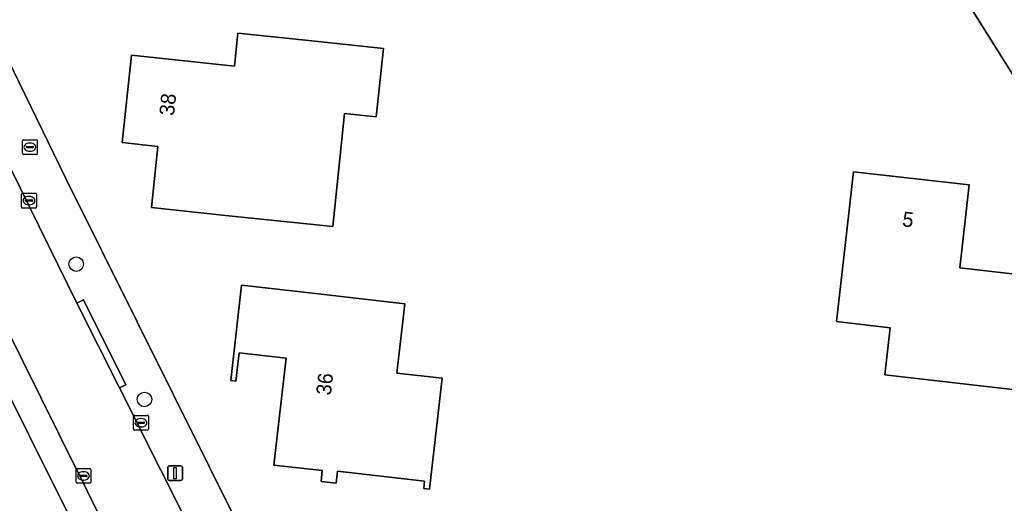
# Model space of a CAD drawing. Extents: x 162396 to 163643, y 386452 to 387406.
# Drawn here: x 163156.2 to 163222.4, y 386677.7 to 386710.2 of the extents above; entities that cross this region are included whole.
import ezdxf

# ---------------------------------------------------------------- set-up
doc = ezdxf.new("R2010")
doc.units = 0
for name, color, linetype in [('IMGEO_Berm_groen', 7, 'Continuous'), ('IMGEO_Boom', 7, 'Continuous'), ('IMGEO_Brandkraan', 7, 'Continuous'), ('IMGEO_Erf', 7, 'Continuous'), ('IMGEO_Kolk', 7, 'Continuous'), ('IMGEO_Lichtmast', 7, 'Continuous'), ('IMGEO_Pand', 7, 'Continuous'), ('IMGEO_Pand_nummerreeks', 7, 'Continuous'), ('IMGEO_Parkeervlak_open', 7, 'Continuous'), ('IMGEO_Rijbaan_lokaal_open', 7, 'Continuous'), ('IMGEO_Voetpad_open', 7, 'Continuous')]:
    doc.layers.add(name, color=color, linetype=linetype)

msp = doc.modelspace()

# ---------------------------------------------------------------- linework, layer by layer
at = {"layer": 'IMGEO_Berm_groen'}
msp.add_arc((163128.134, 386649.371), 113.279, 29.58322, 34.16037, dxfattribs=at)
at = {"layer": 'IMGEO_Boom'}
for centre in [(163159.955, 386693.777), (163164.55, 386684.674)]:
    msp.add_circle(centre, 0.489, dxfattribs=at)
at = {"layer": 'IMGEO_Brandkraan'}
for p, q in [((163156.337, 386701.223), (163156.337, 386702.075)), ((163156.412, 386702.149), (163157.264, 386702.149)), ((163156.825, 386701.929), (163156.85, 386701.929)), ((163157.338, 386702.075), (163157.338, 386701.223)), ((163157.264, 386701.149), (163156.412, 386701.149)), ((163156.596, 386701.643), (163156.596, 386701.655)), ((163157.034, 386701.606), (163156.636, 386701.606)), ((163156.639, 386701.692), (163157.037, 386701.692)), ((163156.848, 386701.369), (163156.823, 386701.369)), ((163157.08, 386701.655), (163157.08, 386701.643))]:
    msp.add_line(p, q, dxfattribs=at)
for points in [[(163156.337, 386701.223), (163156.337, 386702.075)], [(163156.412, 386702.149), (163157.264, 386702.149)], [(163157.338, 386702.075), (163157.338, 386701.223)], [(163157.264, 386701.149), (163156.412, 386701.149)]]:
    msp.add_lwpolyline(points, dxfattribs=at)
for centre, radius, start, end in [((163156.414, 386702.073), 0.0765, 91.55205, 178.44795), ((163156.414, 386702.073), 0.0765, 91.55205, 178.44795), ((163157.262, 386702.073), 0.0765, 1.55205, 88.44795), ((163157.262, 386702.073), 0.0765, 1.55205, 88.44795), ((163156.414, 386701.225), 0.0765, 181.55205, 268.44795), ((163156.414, 386701.225), 0.0765, 181.55205, 268.44795), ((163156.636, 386701.652), 0.0403, 85.87752, 175.75265), ((163156.633, 386701.642), 0.0366, 178.93798, 274.71019), ((163157.037, 386701.649), 0.043, 264.86636, 352.45326), ((163157.041, 386701.654), 0.0386, 1.73085, 96.63898), ((163157.262, 386701.225), 0.0765, 271.55205, 358.44795), ((163157.262, 386701.225), 0.0765, 271.55205, 358.44795)]:
    msp.add_arc(centre, radius, start, end, dxfattribs=at)
for centre, major_axis, ratio, start_param, end_param in [((163156.824, 386701.649), (-0.387, 0.002), 0.722429, 4.712389, 7.853982), ((163156.849, 386701.649), (-0.39, 0.002), 0.717154, 1.570796, 4.712389)]:
    msp.add_ellipse(centre, major_axis=major_axis, ratio=ratio, start_param=start_param, end_param=end_param, dxfattribs=at)
at = {"layer": 'IMGEO_Erf'}
for points in [[(163227.316, 386699.623), (163227.044, 386700.095), (163212.434, 386723.369), (163194.869, 386749.748), (163193.027, 386752.59), (163166.953, 386791.514), (163151.55, 386814.685), (163151.264, 386814.81), (163150.968, 386814.908), (163150.664, 386814.98), (163150.356, 386815.024), (163150.044, 386815.041), (163149.732, 386815.03), (163149.422, 386814.99), (163149.118, 386814.924), (163148.82, 386814.83), (163148.532, 386814.71), (163148.255, 386814.565), (163148.07, 386814.449), (163146.898, 386813.664), (163065.982, 386759.453)], [(163143.518, 386725.545), (163145.202, 386724.977), (163147.694, 386726.173), (163150.289, 386727.687), (163169.003, 386738.606), (163168.577, 386734.666), (163147.937, 386722.815), (163159.239, 386699.578), (163180.984, 386655.913)], [(163170.644, 386654.483), (163142.845, 386710.112)]]:
    msp.add_lwpolyline(points, dxfattribs=at)
for points in [[(163169.992, 386697.06), (163165.019, 386697.582), (163165.452, 386701.7), (163163.049, 386701.952), (163163.666, 386707.834), (163170.608, 386707.105), (163170.841, 386709.324), (163175.814, 386708.802), (163180.631, 386708.296), (163180.148, 386703.698), (163178.019, 386703.921), (163177.219, 386696.302)], [(163220.815, 386685.594), (163214.376, 386686.321), (163214.735, 386689.501), (163211.128, 386689.909), (163211.706, 386695.027), (163212.267, 386699.995), (163220.058, 386699.116), (163219.428, 386693.532), (163226.648, 386692.697), (163225.783, 386685.033)], [(163181.54, 386686.451), (163184.594, 386686.103), (163183.742, 386678.629), (163183.343, 386678.674), (163183.401, 386679.175), (163177.536, 386679.843), (163177.444, 386679.039), (163176.436, 386679.154), (163176.519, 386679.882), (163173.255, 386680.254), (163173.855, 386685.523), (163174.076, 386687.46), (163170.913, 386687.82), (163170.696, 386685.914), (163170.357, 386685.952), (163171.087, 386692.36), (163176.055, 386691.794), (163182.07, 386691.109)]]:
    msp.add_lwpolyline(points, close=True, dxfattribs=at)
at = {"layer": 'IMGEO_Kolk'}
for p, q in [((163156.353, 386698.553), (163157.205, 386698.553)), ((163156.278, 386697.627), (163156.278, 386698.479)), ((163156.537, 386698.047), (163156.537, 386698.059)), ((163156.975, 386698.01), (163156.577, 386698.01)), ((163156.58, 386698.096), (163156.978, 386698.096)), ((163156.766, 386698.333), (163156.791, 386698.333)), ((163157.021, 386698.059), (163157.021, 386698.047)), ((163157.279, 386698.479), (163157.279, 386697.627)), ((163157.205, 386697.553), (163156.353, 386697.553)), ((163156.789, 386697.773), (163156.764, 386697.773)), ((163163.81, 386682.678), (163163.81, 386683.53)), ((163163.885, 386683.604), (163164.737, 386683.604)), ((163164.298, 386683.384), (163164.323, 386683.384)), ((163164.811, 386683.53), (163164.811, 386682.678)), ((163164.737, 386682.604), (163163.885, 386682.604)), ((163164.069, 386683.098), (163164.069, 386683.11)), ((163164.507, 386683.061), (163164.109, 386683.061)), ((163164.112, 386683.147), (163164.51, 386683.147)), ((163164.321, 386682.824), (163164.296, 386682.824)), ((163164.553, 386683.11), (163164.553, 386683.098)), ((163159.942, 386679.106), (163159.942, 386679.958)), ((163160.017, 386680.032), (163160.869, 386680.032)), ((163160.943, 386679.958), (163160.943, 386679.106)), ((163160.201, 386679.526), (163160.201, 386679.538)), ((163160.639, 386679.489), (163160.241, 386679.489)), ((163160.244, 386679.575), (163160.642, 386679.575)), ((163160.43, 386679.812), (163160.455, 386679.812)), ((163160.685, 386679.538), (163160.685, 386679.526)), ((163160.869, 386679.032), (163160.017, 386679.032)), ((163160.453, 386679.252), (163160.428, 386679.252))]:
    msp.add_line(p, q, dxfattribs=at)
for points in [[(163156.353, 386698.553), (163157.205, 386698.553)], [(163156.278, 386697.627), (163156.278, 386698.479)], [(163157.279, 386698.479), (163157.279, 386697.627)], [(163157.205, 386697.553), (163156.353, 386697.553)], [(163163.81, 386682.678), (163163.81, 386683.53)], [(163163.885, 386683.604), (163164.737, 386683.604)], [(163164.811, 386683.53), (163164.811, 386682.678)], [(163164.737, 386682.604), (163163.885, 386682.604)], [(163159.942, 386679.106), (163159.942, 386679.958)], [(163160.017, 386680.032), (163160.869, 386680.032)], [(163160.943, 386679.958), (163160.943, 386679.106)], [(163160.869, 386679.032), (163160.017, 386679.032)]]:
    msp.add_lwpolyline(points, dxfattribs=at)
for centre, radius, start, end in [((163156.355, 386698.477), 0.0765, 91.55205, 178.44795), ((163156.355, 386698.477), 0.0765, 91.55205, 178.44795), ((163157.203, 386698.477), 0.0765, 1.55205, 88.44795), ((163157.203, 386698.477), 0.0765, 1.55205, 88.44795), ((163156.577, 386698.056), 0.0403, 85.87752, 175.75265), ((163156.574, 386698.046), 0.0366, 178.93798, 274.71019), ((163156.978, 386698.053), 0.043, 264.86636, 352.45326), ((163156.982, 386698.058), 0.0386, 1.73085, 96.63898), ((163156.355, 386697.629), 0.0765, 181.55205, 268.44795), ((163156.355, 386697.629), 0.0765, 181.55205, 268.44795), ((163157.203, 386697.629), 0.0765, 271.55205, 358.44795), ((163157.203, 386697.629), 0.0765, 271.55205, 358.44795), ((163163.887, 386683.528), 0.0765, 91.55205, 178.44795), ((163163.887, 386683.528), 0.0765, 91.55205, 178.44795), ((163164.735, 386683.528), 0.0765, 1.55205, 88.44795), ((163164.735, 386683.528), 0.0765, 1.55205, 88.44795), ((163163.887, 386682.68), 0.0765, 181.55205, 268.44795), ((163163.887, 386682.68), 0.0765, 181.55205, 268.44795), ((163164.109, 386683.107), 0.0403, 85.87752, 175.75265), ((163164.106, 386683.097), 0.0366, 178.93798, 274.71019), ((163164.51, 386683.104), 0.043, 264.86636, 352.45326), ((163164.514, 386683.109), 0.0386, 1.73085, 96.63898), ((163164.735, 386682.68), 0.0765, 271.55205, 358.44795), ((163164.735, 386682.68), 0.0765, 271.55205, 358.44795), ((163160.019, 386679.956), 0.0765, 91.55205, 178.44795), ((163160.019, 386679.956), 0.0765, 91.55205, 178.44795), ((163160.867, 386679.956), 0.0765, 1.55205, 88.44795), ((163160.867, 386679.956), 0.0765, 1.55205, 88.44795), ((163160.241, 386679.535), 0.0403, 85.87752, 175.75265), ((163160.238, 386679.525), 0.0366, 178.93798, 274.71019), ((163160.642, 386679.532), 0.043, 264.86636, 352.45326), ((163160.646, 386679.537), 0.0386, 1.73085, 96.63898), ((163160.019, 386679.108), 0.0765, 181.55205, 268.44795), ((163160.019, 386679.108), 0.0765, 181.55205, 268.44795), ((163160.867, 386679.108), 0.0765, 271.55205, 358.44795), ((163160.867, 386679.108), 0.0765, 271.55205, 358.44795)]:
    msp.add_arc(centre, radius, start, end, dxfattribs=at)
for centre, major_axis, ratio, start_param, end_param in [((163156.765, 386698.053), (-0.387, 0.002), 0.722429, 4.712389, 7.853982), ((163156.79, 386698.053), (-0.39, 0.002), 0.717154, 1.570796, 4.712389), ((163164.297, 386683.104), (-0.387, 0.002), 0.722429, 4.712389, 7.853982), ((163164.322, 386683.104), (-0.39, 0.002), 0.717154, 1.570796, 4.712389), ((163160.429, 386679.532), (-0.387, 0.002), 0.722429, 4.712389, 7.853982), ((163160.454, 386679.532), (-0.39, 0.002), 0.717154, 1.570796, 4.712389)]:
    msp.add_ellipse(centre, major_axis=major_axis, ratio=ratio, start_param=start_param, end_param=end_param, dxfattribs=at)
at = {"layer": 'IMGEO_Lichtmast'}
for p, q in [((163166.111, 386679.314), (163166.111, 386680.114)), ((163166.111, 386680.114), (163166.111, 386679.314)), ((163166.211, 386680.214), (163167.001, 386680.214)), ((163167.001, 386680.214), (163166.211, 386680.214)), ((163167.101, 386680.114), (163167.101, 386679.314)), ((163167.101, 386679.314), (163167.101, 386680.114)), ((163167.001, 386679.214), (163166.211, 386679.214)), ((163166.211, 386679.214), (163167.001, 386679.214))]:
    msp.add_line(p, q, dxfattribs=at)
msp.add_lwpolyline([(163166.531, 386680.089), (163166.681, 386680.089), (163166.681, 386679.339), (163166.531, 386679.339), (163166.531, 386680.089)], dxfattribs=at)
for centre, start, end in [((163166.211, 386680.114), 90, 180), ((163166.211, 386680.114), 90, 180), ((163167.001, 386680.114), 0, 90), ((163167.001, 386680.114), 360, 90), ((163166.211, 386679.314), 180, 270), ((163166.211, 386679.314), 180, 270), ((163167.001, 386679.314), 270, 0), ((163167.001, 386679.314), 270, 0)]:
    msp.add_arc(centre, 0.1, start, end, dxfattribs=at)
at = {"layer": 'IMGEO_Pand'}
for points in [[(163170.841, 386709.324), (163170.608, 386707.105), (163163.666, 386707.834), (163163.049, 386701.952), (163165.452, 386701.7), (163165.019, 386697.582), (163169.992, 386697.06), (163177.219, 386696.302), (163178.019, 386703.921), (163180.148, 386703.698), (163180.631, 386708.296), (163175.814, 386708.802)], [(163220.815, 386685.594), (163225.783, 386685.033), (163226.648, 386692.697), (163219.428, 386693.532), (163220.058, 386699.116), (163212.267, 386699.995), (163211.706, 386695.027), (163211.128, 386689.909), (163214.735, 386689.501), (163214.376, 386686.321)], [(163177.536, 386679.843), (163183.401, 386679.175), (163183.343, 386678.674), (163183.742, 386678.629), (163184.594, 386686.103), (163181.54, 386686.451), (163182.07, 386691.109), (163176.055, 386691.794), (163171.087, 386692.36), (163170.357, 386685.952), (163170.696, 386685.914), (163170.913, 386687.82), (163174.076, 386687.46), (163173.855, 386685.523), (163173.255, 386680.254), (163176.519, 386679.882), (163176.436, 386679.154), (163177.444, 386679.039)]]:
    msp.add_lwpolyline(points, close=True, dxfattribs=at)
at = {"layer": 'IMGEO_Parkeervlak_open'}
for points in [[(163170.35, 386659.122), (163158.79, 386682.361), (163143.039, 386714.124)], [(163142.845, 386710.112), (163170.644, 386654.483)]]:
    msp.add_lwpolyline(points, dxfattribs=at)
at = {"layer": 'IMGEO_Rijbaan_lokaal_open'}
for points in [[(163177.369, 386656.162), (163170.677, 386669.85), (163168.446, 386674.337), (163162.859, 386685.444), (163160.001, 386691.151), (163153.617, 386704.068), (163151.289, 386708.591), (163148.797, 386713.522), (163146.679, 386717.903)], [(163141.845, 386716.199), (163143.039, 386714.124), (163158.79, 386682.361), (163170.35, 386659.122)]]:
    msp.add_lwpolyline(points, dxfattribs=at)
at = {"layer": 'IMGEO_Voetpad_open'}
for points in [[(163148.647, 386816.152), (163146.295, 386814.578), (163146.898, 386813.664), (163148.07, 386814.449), (163148.255, 386814.565), (163148.532, 386814.71), (163148.82, 386814.83), (163149.118, 386814.924), (163149.422, 386814.99), (163149.732, 386815.03), (163150.044, 386815.041), (163150.356, 386815.024), (163150.664, 386814.98), (163150.968, 386814.908), (163151.264, 386814.81), (163151.55, 386814.685), (163166.953, 386791.514), (163193.027, 386752.59), (163194.869, 386749.748), (163212.434, 386723.369), (163227.044, 386700.095)], [(163180.984, 386655.913), (163159.239, 386699.578), (163147.937, 386722.815)], [(163146.679, 386717.903), (163147.131, 386718.115), (163149.249, 386713.734), (163148.797, 386713.522), (163151.289, 386708.591), (163151.737, 386708.811), (163154.131, 386704.321), (163153.617, 386704.068), (163160.001, 386691.151), (163160.44, 386691.367), (163163.292, 386685.658), (163162.859, 386685.444), (163168.446, 386674.337), (163168.878, 386674.552), (163171.113, 386670.067), (163170.677, 386669.85), (163177.369, 386656.162), (163177.837, 386656.335)]]:
    msp.add_lwpolyline(points, dxfattribs=at)
msp.add_lwpolyline([(163160.44, 386691.367), (163160.001, 386691.151), (163162.859, 386685.444), (163163.292, 386685.658)], close=True, dxfattribs=at)
msp.add_arc((163128.134, 386649.371), 113.279, 29.58322, 34.16037, dxfattribs=at)

# ---------------------------------------------------------------- texts
at = {"layer": 'IMGEO_Pand_nummerreeks'}
for s, rotation, p in [('38', 84.01178, (163166.534, 386703.731)), ('5', 353.56297, (163215.52, 386696.327)), ('36', 83.50016, (163177.087, 386684.915))]:
    msp.add_text(s, height=1, rotation=rotation, dxfattribs=at).set_placement(p)

doc.saveas('drawing.dxf')
